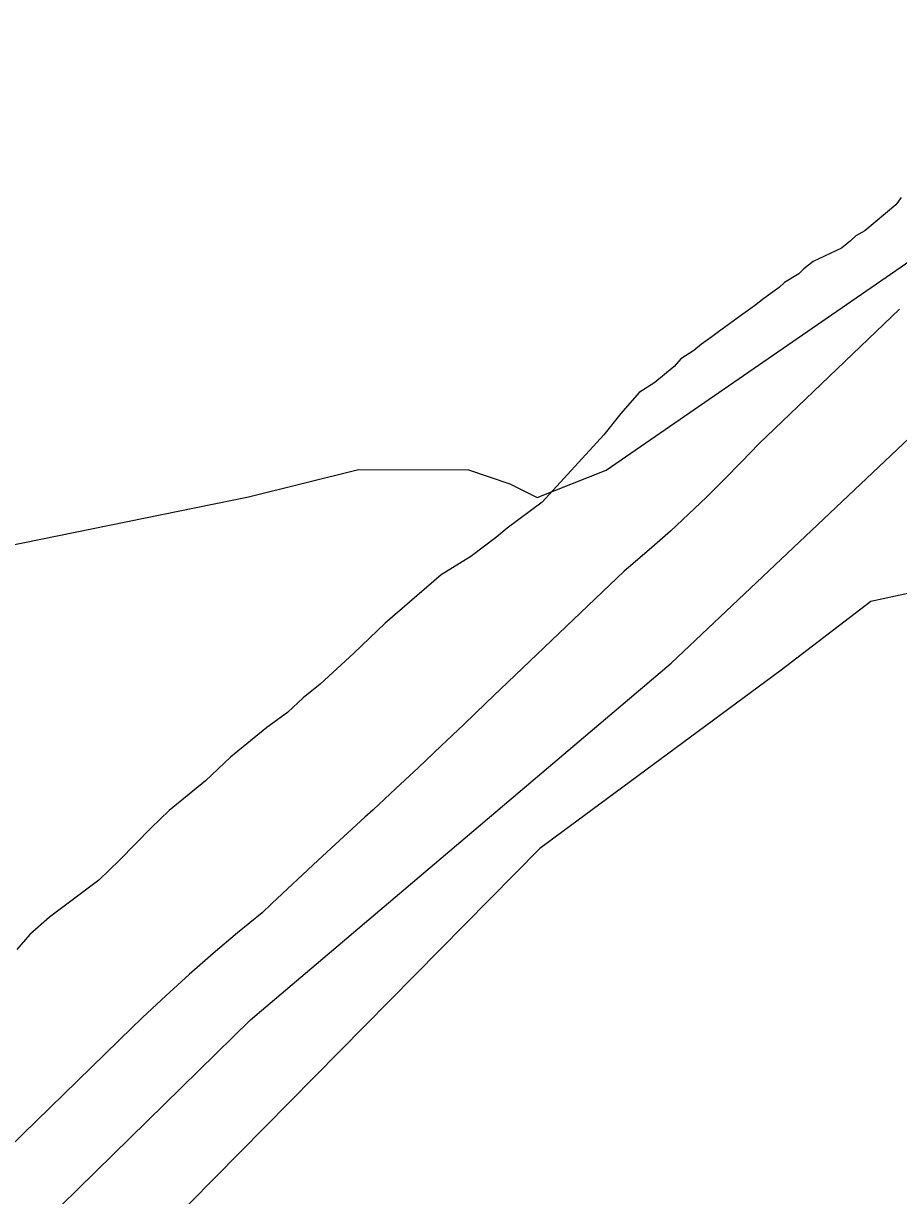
# Model space of a CAD drawing. Extents: x 3172297 to 3210190, y 958463 to 983887.
# Drawn here: x 3182413 to 3182868, y 965134 to 965742 of the extents above; entities that cross this region are included whole.
import ezdxf

# ---------------------------------------------------------------- set-up
doc = ezdxf.new("R2010")
doc.units = 0
for name, color, linetype in [('V-ROAD-CNTR', 7, 'Continuous'), ('V-SITE-VEGE', 7, 'Continuous'), ('V-TOPO-SHOR', 7, 'Continuous')]:
    doc.layers.add(name, color=color, linetype=linetype)

msp = doc.modelspace()

# ---------------------------------------------------------------- linework, layer by layer
at = {"layer": 'V-ROAD-CNTR'}
msp.add_lwpolyline([(3182868.15, 965593.84), (3182795.02, 965524), (3182795.02, 965524), (3182786.17, 965514.63), (3182777.16, 965505.4), (3182767.98, 965496.34), (3182758.65, 965487.44), (3182749.17, 965478.7), (3182739.54, 965470.13), (3182729.75, 965461.73), (3182725.21, 965457.93), (3182725.21, 965457.93), (3182653.54, 965389.56), (3182653.54, 965389.56), (3182641.88, 965378.36), (3182630.18, 965367.21), (3182618.44, 965356.11), (3182606.65, 965345.07), (3182594.83, 965334.09), (3182590.59, 965330.18), (3182590.59, 965330.18), (3182566.35, 965307.9), (3182542.29, 965285.43), (3182537.19, 965280.62), (3182537.19, 965280.62), (3182524.41, 965270.2), (3182511.81, 965259.56), (3182499.4, 965248.7), (3182487.18, 965237.63), (3182475.16, 965226.35), (3182463.33, 965214.85), (3182462.8, 965214.32), (3182462.8, 965214.32), (3182391.25, 965144.62)], dxfattribs=at)
at = {"layer": 'V-SITE-VEGE'}
for p, q in [((3182869, 965651.84), (3182866.26, 965647.94)), ((3182866.26, 965647.94), (3182850.07, 965634.45)), ((3182850.07, 965634.45), (3182845.38, 965631.92)), ((3182842.67, 965629.34), (3182837.95, 965625.48)), ((3182845.38, 965631.92), (3182842.67, 965629.34)), ((3182837.95, 965625.48), (3182823.23, 965618.57)), ((3182818.51, 965614.71), (3182815.8, 965612.14)), ((3182823.23, 965618.57), (3182818.51, 965614.71)), ((3182815.8, 965612.14), (3182808.42, 965607.68)), ((3182805.71, 965605.1), (3182797.64, 965599.35)), ((3182808.42, 965607.68), (3182805.71, 965605.1)), ((3182797.64, 965599.35), (3182792.92, 965595.5)), ((3182785.52, 965590.38), (3182774.08, 965582.07)), ((3182792.92, 965595.5), (3182785.52, 965590.38)), ((3182770.71, 965579.5), (3182765.33, 965575.67)), ((3182774.08, 965582.07), (3182770.71, 965579.5)), ((3182761.28, 965572.46), (3182754.56, 965567.99)), ((3182765.33, 965575.67), (3182761.28, 965572.46)), ((3182754.56, 965567.99), (3182751.16, 965564.11)), ((3182751.16, 965564.11), (3182741.04, 965555.75)), ((3182741.04, 965555.75), (3182732.98, 965550.66)), ((3182732.98, 965550.66), (3182723.46, 965539.65)), ((3182723.46, 965539.65), (3182714.6, 965528.62)), ((3182714.6, 965528.62), (3182682.68, 965493.69)), ((3182682.68, 965493.69), (3182664.5, 965480.24)), ((3182659.1, 965475.74), (3182645.63, 965465.49)), ((3182664.5, 965480.24), (3182659.1, 965475.74)), ((3182645.63, 965465.49), (3182630.19, 965455.95)), ((3182630.19, 965455.95), (3182601.15, 965430.86)), ((3182601.15, 965430.86), (3182584.91, 965415.38)), ((3182584.91, 965415.38), (3182567.32, 965399.28)), ((3182567.32, 965399.28), (3182558.56, 965392.21)), ((3182558.56, 965392.21), (3182550.43, 965384.48)), ((3182550.43, 965384.48), (3182539.67, 965376.8)), ((3182539.67, 965376.8), (3182520.78, 965361.39)), ((3182520.78, 965361.39), (3182507.92, 965349.14)), ((3182507.92, 965349.14), (3182489.03, 965333.72)), ((3182489.03, 965333.72), (3182479.56, 965324.7)), ((3182479.56, 965324.7), (3182463.28, 965307.9)), ((3182463.28, 965307.9), (3182452.45, 965297.58)), ((3182452.45, 965297.58), (3182426.86, 965278.36)), ((3182426.86, 965278.36), (3182416.73, 965269.35)), ((3182416.73, 965269.35), (3182409.93, 965261.58))]:
    msp.add_line(p, q, dxfattribs=at)
at = {"layer": 'V-TOPO-SHOR'}
for points in [[(3181095.82, 963910.74), (3181410.76, 964177.81), (3181621.9, 964352.29), (3181761.49, 964476.94), (3181872.47, 964583.81), (3182065.78, 964769.04), (3182194.66, 964893.72), (3182230.45, 964922.2), (3182316.39, 965014.85), (3182531.19, 965225.03), (3182749.5, 965410.2), (3182889.11, 965541.99), (3183157.59, 965794.9), (3183408.15, 966022.85), (3183798.35, 966396.88)], [(3182395.02, 965469.03), (3182530.08, 965496.45), (3182587.25, 965510.6), (3182644.39, 965510.46), (3182665.8, 965503.26), (3182680.07, 965496.08), (3182715.82, 965510.28), (3182901.85, 965638.39), (3182951.99, 965695.41), (3183617.76, 966300.89), (3183617.8, 966315.18)], [(3182885.31, 965449.15), (3182853.15, 965442.08), (3182806.63, 965406.48), (3182681.41, 965313.94), (3182473.75, 965103.74), (3182405.67, 965014.62), (3182337.71, 964971.94), (3182323.46, 964922.67), (3182294.68, 964900.62), (3182280.39, 964900.65), (3182262.53, 964897.12), (3182090.7, 964736.84), (3181972.56, 964619.27), (3181718.37, 964369.91), (3181585.92, 964245.23), (3181517.89, 964173.98), (3181453.5, 964131.28), (3181381.96, 964085.03), (3181306.78, 964013.79), (3181238.76, 963946.1), (3181188.66, 963906.94)]]:
    msp.add_lwpolyline(points, dxfattribs=at)

doc.saveas('drawing.dxf')
